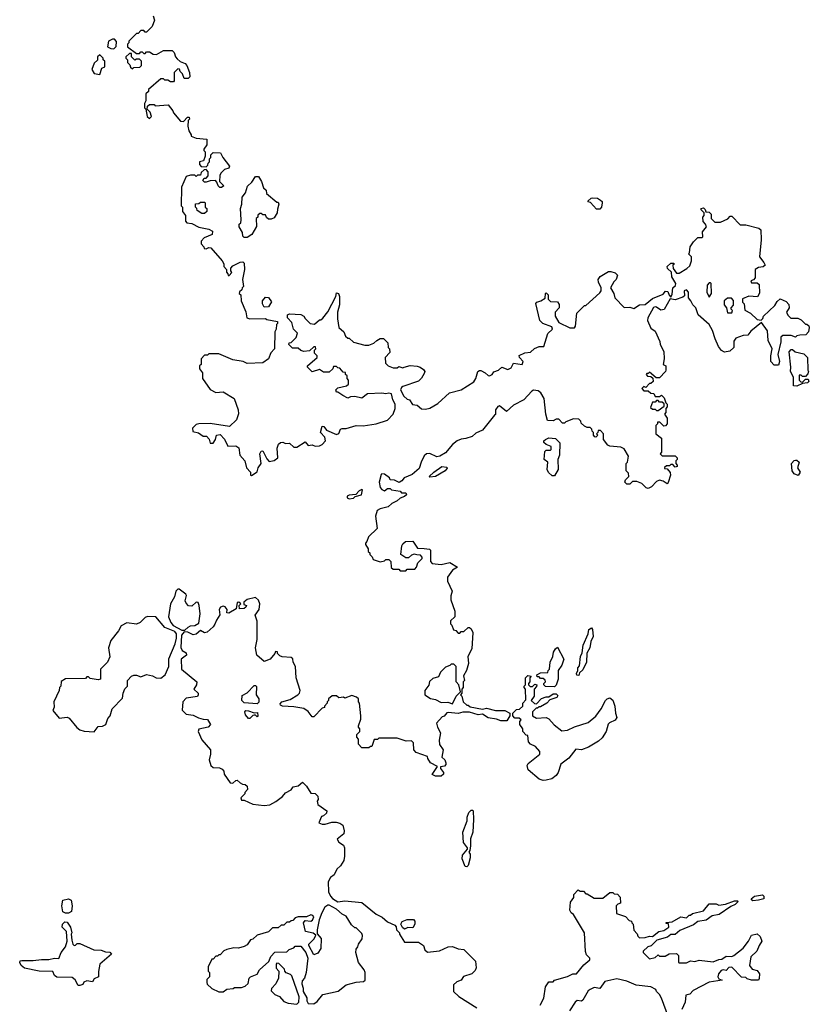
# Model space of a CAD drawing. Extents: x 1861455 to 2058065, y 200073 to 437907.
# Tile 385 of 574: x 2000050 to 2005622, y 328851 to 335797. Entities that reach past the tile are written whole.
import ezdxf

# ---------------------------------------------------------------- set-up
doc = ezdxf.new("R2010")
doc.units = 0

msp = doc.modelspace()

# ---------------------------------------------------------------- linework, layer by layer
at = {"layer": '0CON05XD'}
for points in [[(2000992.5, 335825), (2001002.5, 335795), (2000985, 335750), (2000945, 335710), (2000935, 335710), (2000925, 335720), (2000905, 335720), (2000885, 335700), (2000875, 335700), (2000820, 335645), (2000820, 335635), (2000810, 335625), (2000810, 335605), (2000875, 335560), (2000895, 335560), (2000905, 335570), (2000915, 335570), (2000925, 335560), (2000935, 335560), (2000945, 335570), (2000965, 335570), (2000993, 335553), (2001015, 335552.5), (2001065, 335580), (2001125, 335580), (2001140, 335565), (2001150, 335535), (2001161.7, 335521.7), (2001181.7, 335501.7), (2001218.3, 335488.3), (2001230, 335475), (2001247.5, 335425), (2001250, 335395), (2001238.3, 335381.7), (2001211.7, 335381.7), (2001200, 335415), (2001181.7, 335431.7), (2001178.3, 335448.3), (2001165, 335450), (2001140, 335425), (2001140, 335365), (2001135, 335360), (2001115, 335360), (2001095, 335370), (2001075, 335370), (2001065, 335380), (2001045, 335380), (2000960, 335305), (2000958.3, 335291.7), (2000940, 335275), (2000940, 335225), (2000930, 335205), (2000930, 335175), (2000940, 335165), (2000950, 335115), (2000965, 335100), (2000980, 335115), (2000970, 335145), (2000950, 335165), (2000951.7, 335188.3), (2000965, 335200), (2000998.3, 335198.3)], [(2000715, 335592.5), (2000731.7, 335608.3), (2000733, 335643), (2000718.8, 335658.8), (2000705, 335660), (2000677.5, 335645), (2000670, 335605), (2000693, 335593), (2000715, 335592.5)], [(2000615, 335410), (2000630, 335455), (2000650, 335465), (2000650, 335505), (2000640, 335515), (2000640, 335525), (2000615, 335550), (2000600, 335535), (2000598.3, 335511.7), (2000575, 335490), (2000560, 335445), (2000575, 335417.5), (2000615, 335410)], [(2000845, 335450), (2000855, 335460), (2000898.3, 335461.7), (2000910, 335475), (2000910, 335505), (2000895, 335520), (2000875, 335520), (2000861.7, 335511.7), (2000840, 335535), (2000838.3, 335558.3), (2000825, 335560), (2000800, 335535), (2000800, 335525), (2000810, 335515), (2000810, 335495), (2000828.3, 335478.3), (2000831.7, 335461.7), (2000845, 335450)], [(2000998.3, 335198.3), (2001005, 335190), (2001097, 335197), (2001130, 335155), (2001135, 335140), (2001185, 335082.5), (2001205, 335080), (2001235, 335110), (2001245, 335110), (2001247.5, 335095), (2001240, 335085), (2001237.5, 335045), (2001243, 335013), (2001260, 334985), (2001260, 334975), (2001295, 334962.5), (2001370, 334955), (2001370, 334915), (2001350, 334885), (2001350, 334875), (2001360, 334865), (2001360, 334835), (2001348.3, 334801.7), (2001320, 334795), (2001320, 334775), (2001331.7, 334761.7), (2001365, 334760), (2001378.3, 334771.7), (2001380, 334785), (2001390, 334795), (2001390, 334815), (2001400, 334825), (2001400, 334845), (2001415, 334860), (2001468.3, 334858.3), (2001482.5, 334825), (2001530, 334765), (2001525, 334750), (2001495, 334740), (2001470, 334715), (2001463, 334697), (2001460, 334655), (2001490, 334625), (2001475, 334612.5), (2001463, 334613), (2001450, 334625), (2001441.7, 334651.7), (2001431.7, 334661.7), (2001395, 334660), (2001365, 334650), (2001355, 334650), (2001341.7, 334661.7), (2001351.7, 334678.3), (2001365, 334680), (2001380, 334695), (2001380, 334725), (2001365, 334740), (2001351.7, 334738.3), (2001331.7, 334718.3), (2001325, 334700), (2001305, 334700), (2001295, 334690), (2001285, 334700), (2001255, 334700), (2001225, 334690), (2001192.5, 334615), (2001190, 334485), (2001200, 334475), (2001200, 334445), (2001220, 334415), (2001220, 334375), (2001230, 334365), (2001265, 334360), (2001313.6, 334333.6), (2001385, 334320), (2001410, 334305), (2001408.3, 334281.7), (2001351.7, 334258.3), (2001330, 334235), (2001330, 334215), (2001350, 334195), (2001353, 334183), (2001365, 334180), (2001385, 334190), (2001398.3, 334188.3), (2001480, 334095), (2001490, 334075), (2001490, 334055), (2001510, 334035), (2001510, 334015), (2001520, 334005), (2001521.7, 333991.7), (2001528.3, 333991.7), (2001547, 334013), (2001540, 334025), (2001540, 334045), (2001555, 334060), (2001605, 334087.5), (2001625, 334090), (2001635, 334080), (2001636.7, 334035), (2001622.5, 333965), (2001630, 333915), (2001620, 333905), (2001618.3, 333891.7), (2001601.7, 333878.3), (2001600, 333865), (2001610, 333855), (2001613, 333813), (2001647, 333737), (2001653, 333693), (2001675, 333687.5), (2001785, 333690), (2001793, 333683), (2001868.3, 333668.3), (2001870, 333655), (2001863, 333647), (2001860, 333615), (2001850, 333595), (2001847.5, 333475), (2001823, 333447), (2001806.4, 333403.6), (2001765, 333377.5), (2001655, 333372.5), (2001626.4, 333386.4), (2001555, 333397.5), (2001455, 333440), (2001385, 333440), (2001375, 333430), (2001355, 333430), (2001330, 333405), (2001330, 333365), (2001320, 333355), (2001320, 333335), (2001340, 333305), (2001340, 333265), (2001395, 333187.5), (2001435, 333167.5), (2001485, 333172.5), (2001563.9, 333123.9), (2001592, 333045), (2001593.8, 333016.2), (2001580, 332975), (2001531.7, 332928.3), (2001395, 332947.5), (2001315, 332946.7), (2001295, 332942.5), (2001270, 332915), (2001273, 332893), (2001311.7, 332881.7), (2001345, 332860), (2001368.3, 332858.3), (2001388.3, 332838.3), (2001395, 332810), (2001415, 332810), (2001432.5, 332835), (2001440, 332865), (2001465, 332870), (2001495, 332837.5), (2001518.3, 332788.3), (2001575, 332790), (2001596.4, 332776.4), (2001602.5, 332725), (2001640, 332685), (2001650, 332635), (2001680, 332605), (2001680, 332585), (2001685, 332582.5), (2001725, 332606.7), (2001733.7, 332636.3), (2001754, 332665), (2001743.8, 332735), (2001755, 332752.5), (2001766.4, 332756.4), (2001795, 332700), (2001811.2, 332681.2), (2001845, 332686.7), (2001872.5, 332705), (2001866.7, 332775), (2001876.4, 332803.6), (2001890, 332815), (2001906.4, 332816.4), (2001925, 332807.5), (2001955, 332810), (2001985, 332782.5), (2002005, 332782.5), (2002065, 332820), (2002085, 332793.8), (2002115, 332797.5), (2002135, 332788.8), (2002165, 332791.4), (2002185, 332800), (2002207.5, 332825), (2002202.3, 332852.3), (2002172.5, 332885), (2002185, 332930), (2002196.4, 332926.4), (2002215, 332902.5), (2002285, 332870), (2002302.2, 332877.8), (2002315, 332907.5), (2002325, 332913.3), (2002355, 332913.3), (2002425, 332933.8), (2002475, 332932), (2002565, 332946.2), (2002645, 332972.5), (2002686.7, 333015), (2002700, 333055), (2002700, 333085), (2002682.5, 333115), (2002675, 333157.5), (2002655, 333162.5), (2002635, 333157.5), (2002605, 333162.5), (2002505, 333157.5), (2002465, 333127.5), (2002415, 333140), (2002385, 333136.7), (2002365, 333127.5), (2002330, 333145), (2002295, 333170), (2002285, 333170), (2002280, 333185), (2002295, 333200), (2002357, 333213), (2002370, 333225), (2002370, 333255), (2002360, 333265), (2002360, 333285), (2002350, 333295), (2002348.3, 333308.3), (2002331.7, 333311.7), (2002308.3, 333338.3), (2002295, 333340), (2002285, 333350), (2002265, 333350), (2002260, 333335), (2002235, 333310), (2002195, 333310), (2002165, 333330), (2002113, 333313), (2002080, 333345), (2002080, 333355), (2002150, 333415), (2002150, 333425), (2002130, 333445), (2002130, 333465), (2002140, 333475), (2002138.3, 333488.3), (2002125, 333490), (2002095, 333460), (2002055, 333457.5), (2002033, 333463), (2002015, 333480), (2001975, 333480), (2001950, 333505), (2001951.7, 333518.3), (2001965, 333520), (2002000, 333555), (2002010, 333585), (2001983, 333613), (2001971.7, 333661.7), (2001940, 333695), (2001940, 333715), (2001955, 333722.5), (2002035, 333717.5), (2002056.4, 333706.4), (2002065, 333690), (2002100, 333655), (2002131.7, 333648.3), (2002165, 333680), (2002175, 333680), (2002188.3, 333691.7), (2002223.6, 333736.4), (2002280, 333845), (2002285, 333870), (2002300, 333865), (2002307.5, 333845), (2002307.5, 333785), (2002292.5, 333735), (2002293, 333687), (2002303.3, 333625), (2002337.5, 333595), (2002350, 333565), (2002365, 333550), (2002375, 333550), (2002405, 333522.5), (2002485, 333500), (2002515, 333500), (2002550, 333515), (2002570, 333535), (2002593, 333547), (2002617, 333547), (2002647, 333517), (2002650, 333485), (2002660, 333475), (2002661.7, 333448.3), (2002630, 333415), (2002632.5, 333375), (2002650, 333355), (2002685, 333340), (2002715, 333340), (2002725, 333350), (2002755, 333340), (2002763, 333347), (2002805, 333356.7), (2002855, 333352.5), (2002877, 333347), (2002899.3, 333329.3), (2002910, 333315), (2002905, 333300), (2002885, 333267.5), (2002863.6, 333246.4), (2002755, 333208.8), (2002745, 333202.5), (2002737.5, 333185), (2002761.2, 333141.2), (2002785, 333120), (2002800, 333115), (2002821.7, 333081.7), (2002855, 333077.5), (2002885, 333052.5), (2002915, 333050), (2002945, 333057.5), (2003000.5, 333089.5), (2003082.5, 333165), (2003165, 333186.7), (2003255, 333243.3), (2003270, 333265), (2003282.5, 333315), (2003295, 333322.5), (2003305, 333322.5), (2003335, 333306.7), (2003355, 333286), (2003365, 333285.7), (2003383.8, 333295), (2003396.4, 333313.6), (2003430, 333325), (2003453.6, 333346.4), (2003495, 333329.2), (2003518.9, 333341.1), (2003535, 333373.3), (2003595.5, 333364.5), (2003604, 333385), (2003577.5, 333415), (2003575, 333427.5), (2003615, 333447.5), (2003655, 333452.5), (2003682.2, 333477.8), (2003715, 333492), (2003749.3, 333490.7), (2003776.4, 333583.6), (2003810, 333615), (2003805, 333630), (2003743, 333653), (2003720, 333675), (2003692.5, 333795), (2003700, 333805), (2003726.7, 333813.3), (2003758.3, 333831.7), (2003760, 333865), (2003765, 333870), (2003780, 333855), (2003780, 333825), (2003795, 333810), (2003846.4, 333806.4), (2003857, 333787), (2003857.5, 333765), (2003830, 333735), (2003830, 333705), (2003855, 333660), (2003933, 333623), (2003965, 333622.5), (2003972.5, 333635), (2003983, 333727), (2004035, 333780), (2004045, 333780), (2004145, 333870), (2004152.5, 333885), (2004152.5, 333905), (2004133.8, 333945), (2004132.5, 333965), (2004147.5, 333985), (2004205, 334020), (2004221.7, 334021.7), (2004251.7, 334011.7), (2004270, 333995), (2004260, 333965), (2004243, 333947), (2004220, 333905), (2004242.5, 333865), (2004250, 333835), (2004316.1, 333766.1), (2004355, 333768.8), (2004385, 333760), (2004423.6, 333786.4), (2004465, 333787.5), (2004515, 333830), (2004590, 333860), (2004608.3, 333881.7), (2004625, 333880), (2004633, 333853), (2004645, 333840), (2004655, 333860), (2004660, 333905), (2004678.3, 333921.7), (2004680, 333935), (2004653, 333983), (2004650, 334015), (2004621.7, 334041.7), (2004620, 334055), (2004645, 334080), (2004665, 334080), (2004670, 334075), (2004660, 334065), (2004661.7, 334041.7), (2004685, 334010), (2004705, 334010), (2004758.3, 334041.7), (2004778.3, 334061.7), (2004790, 334095), (2004790, 334125), (2004770, 334145), (2004777, 334153), (2004782.5, 334195), (2004805, 334230), (2004835, 334260), (2004865, 334260), (2004870, 334265), (2004868.3, 334301.7), (2004897.5, 334335), (2004890, 334355), (2004873, 334373), (2004870, 334405)], [(2001655, 334260), (2001635, 334260), (2001625, 334270), (2001622.5, 334295), (2001600, 334335), (2001600, 334355), (2001610, 334365), (2001612.5, 334385), (2001607.5, 334465), (2001617.5, 334495), (2001620, 334545), (2001642.5, 334575), (2001657, 334623), (2001689.3, 334650.7), (2001715, 334690), (2001735, 334690), (2001757.5, 334655), (2001771.7, 334611.7), (2001790, 334595), (2001791.7, 334571.7), (2001865, 334510), (2001875, 334510), (2001880, 334495), (2001868.3, 334461.7), (2001867.5, 334435), (2001845, 334400), (2001825, 334390), (2001805, 334390), (2001791.7, 334401.7), (2001785, 334420), (2001765, 334420), (2001755, 334430), (2001745, 334430), (2001731.7, 334418.3), (2001730, 334405), (2001720, 334395), (2001721.7, 334338.3), (2001689.3, 334280.7), (2001655, 334260)], [(2001355, 334430), (2001335, 334430), (2001301.7, 334451.7), (2001300, 334465), (2001290, 334475), (2001291.7, 334498.3), (2001315, 334500), (2001325, 334510), (2001355, 334510), (2001360, 334505), (2001360, 334475), (2001370, 334465), (2001370, 334445), (2001355, 334430)], [(2004145, 334460), (2004121.7, 334461.7), (2004078.3, 334508.3), (2004061.7, 334511.7), (2004061.7, 334518.3), (2004083, 334537), (2004095, 334540), (2004127, 334537), (2004150, 334525), (2004160, 334515), (2004160, 334505), (2004156.4, 334473.6), (2004145, 334460)], [(2004870, 334405), (2004880, 334415), (2004880, 334435), (2004860, 334455), (2004860, 334465), (2004875, 334470), (2004888.3, 334458.3), (2004891.7, 334441.7), (2004915, 334440), (2004930, 334425), (2004930, 334395), (2004955, 334370), (2004995, 334370), (2005047, 334393), (2005065, 334410), (2005075, 334410), (2005135, 334350), (2005175, 334350), (2005267, 334327), (2005280, 334315), (2005283.3, 334245), (2005270, 334125), (2005302.5, 334085), (2005310, 334065), (2005297, 334053), (2005265, 334050), (2005240, 334035), (2005240, 333975), (2005228.3, 333961.7), (2005210, 333955), (2005215, 333940), (2005255, 333940), (2005268.3, 333928.3), (2005271.7, 333868.3), (2005257, 333843), (2005195, 333847.5), (2005151.7, 333828.3), (2005150, 333805), (2005161.7, 333791.7), (2005167.5, 333747.5), (2005207.5, 333727.5), (2005255, 333682.5), (2005281.7, 333678.3), (2005295, 333690), (2005300, 333705), (2005378.3, 333781.7), (2005395, 333810), (2005417, 333827), (2005458.3, 333808.3), (2005478.3, 333788.3), (2005480, 333765), (2005462.5, 333735), (2005471.7, 333711.7), (2005491.7, 333691.7), (2005541.7, 333691.7), (2005565, 333680), (2005595, 333650), (2005605, 333650), (2005618.3, 333638.3), (2005622.5, 333625), (2005617.5, 333595), (2005597, 333573), (2005555, 333572.5), (2005535, 333567.5), (2005525, 333557.5), (2005495, 333570), (2005435, 333570), (2005421.7, 333558.3), (2005422.5, 333525), (2005400, 333435), (2005412.5, 333385), (2005405, 333360), (2005375, 333360), (2005350, 333385), (2005350, 333425), (2005360, 333475), (2005333.3, 333535), (2005327.5, 333602.5), (2005285, 333660), (2005210.7, 333599.3), (2005188.3, 333571.7), (2005155, 333570), (2005105, 333550), (2005090.7, 333529.3), (2005090, 333485), (2005061.7, 333458.3), (2005025, 333452.5), (2005003.6, 333463.6), (2004981.7, 333491.7), (2004957.5, 333545), (2004940, 333605), (2004916.1, 333646.1), (2004837.5, 333715), (2004822.5, 333765), (2004800, 333785), (2004787.5, 333815), (2004770, 333835), (2004770, 333875), (2004755, 333892.5), (2004740, 333885), (2004741.7, 333848.3), (2004730.7, 333839.3), (2004675, 333821.2), (2004641.7, 333828.3), (2004598.3, 333751.7), (2004575, 333747.5), (2004545, 333770), (2004535, 333772.5), (2004523.6, 333766.4), (2004483.3, 333695), (2004480, 333675), (2004505, 333620), (2004535, 333600), (2004567, 333527), (2004570, 333505), (2004596.4, 333456.4), (2004597.5, 333405), (2004590, 333365), (2004610, 333355), (2004610, 333325), (2004607.5, 333315), (2004565, 333270), (2004541.7, 333271.7), (2004495, 333310), (2004485, 333300), (2004475, 333300), (2004470, 333295), (2004481.7, 333281.7), (2004505, 333280), (2004518.3, 333268.3), (2004520, 333245), (2004505, 333230), (2004495, 333230), (2004468.3, 333201.7), (2004455, 333210), (2004440, 333195), (2004455, 333180), (2004485, 333180), (2004503, 333163), (2004525, 333160), (2004535, 333140), (2004565, 333140), (2004578.3, 333148.3), (2004598.3, 333128.3), (2004610, 333095), (2004620, 333085), (2004620, 333065), (2004610, 333055), (2004610, 333025), (2004600, 333015), (2004620, 332985), (2004620, 332945), (2004608.3, 332931.7), (2004595, 332930), (2004568.3, 332958.3), (2004551.7, 332958.3), (2004550, 332945), (2004540, 332935), (2004540, 332875), (2004580, 332845), (2004580, 332745), (2004570, 332735), (2004585, 332720), (2004675, 332720), (2004690, 332705), (2004690, 332695), (2004680, 332685), (2004680, 332665), (2004690, 332655), (2004690, 332645), (2004675, 332640), (2004658.3, 332658.3), (2004645, 332660), (2004635, 332650), (2004615, 332650), (2004601.7, 332638.3), (2004601.7, 332631.7), (2004618.3, 332628.3), (2004641.7, 332601.7), (2004642.5, 332585), (2004627, 332533), (2004618.3, 332521.7), (2004591.7, 332541.7), (2004565, 332547.5), (2004545, 332540), (2004508.3, 332501.7), (2004485, 332490), (2004470, 332495), (2004440, 332525), (2004405, 332540), (2004375, 332540), (2004355, 332520), (2004335, 332520), (2004320, 332535), (2004325, 332550), (2004350, 332575), (2004347, 332597), (2004330, 332615), (2004330, 332665), (2004340, 332675), (2004347, 332717), (2004315, 332770), (2004291.7, 332781.7), (2004215, 332787.5), (2004200, 332795), (2004170, 332835), (2004170, 332875), (2004148.3, 332898.3), (2004131.7, 332898.3), (2004130, 332885), (2004120, 332875), (2004130, 332865), (2004117, 332853), (2004110, 332855), (2004100, 332865), (2004100, 332885), (2004090, 332895), (2004088.3, 332908.3), (2004075, 332920), (2004055, 332920), (2004035, 332930), (2004011.7, 332951.7), (2004010, 332965), (2003995, 332980), (2003958.3, 332981.7), (2003905, 332960), (2003895, 332950), (2003881.7, 332951.7), (2003855, 332980), (2003835, 332980), (2003815, 332967.5), (2003775, 332970), (2003762.5, 333015), (2003752.5, 333125), (2003727.5, 333165), (2003709.5, 333179.5), (2003677, 333183), (2003663.9, 333176.1), (2003607.5, 333115), (2003535, 333078), (2003485, 333032.5), (2003435, 333072.5), (2003425, 333067.5), (2003407.5, 333045), (2003407.5, 333012.5), (2003401.7, 333008.3), (2003315, 332902.5), (2003269.3, 332880.7), (2003243.6, 332856.4), (2003198.3, 332841.7), (2003165, 332838.8), (2003137.5, 332825), (2003105, 332800), (2003055, 332742.5), (2003015, 332717.5), (2002995, 332712.5), (2002945, 332736.7), (2002920, 332735), (2002905, 332720), (2002882.5, 332675), (2002869.3, 332630.7), (2002820.7, 332589.3), (2002763.9, 332566.1), (2002746.4, 332543.6), (2002727, 332533), (2002695, 332547.5), (2002665, 332550), (2002660, 332565), (2002625, 332590), (2002605, 332593.3), (2002600.8, 332589.2), (2002586.9, 332535), (2002595, 332497.5), (2002605, 332483.3), (2002625, 332472.5), (2002645, 332490), (2002665, 332490), (2002675, 332480), (2002735, 332470), (2002745, 332460), (2002775, 332460), (2002780, 332445), (2002766.7, 332433.3), (2002735, 332422.5), (2002715, 332402.5), (2002676.4, 332383.6), (2002650.7, 332359.3), (2002593.6, 332346.4), (2002572.5, 332335), (2002560, 332295), (2002571.7, 332208.3), (2002511.7, 332148.3), (2002500, 332115), (2002490, 332105), (2002490, 332095), (2002510, 332065), (2002510, 332045), (2002520, 332035), (2002520, 332025), (2002538.3, 332008.3), (2002545, 331990), (2002595, 331972.5), (2002625, 331980), (2002635, 331990), (2002655, 331990), (2002670, 331975), (2002671.7, 331931.7), (2002685, 331920), (2002725, 331920), (2002735, 331910), (2002775, 331910), (2002785, 331920), (2002838.3, 331921.7), (2002850, 331935), (2002860, 331965), (2002890, 331995), (2002890, 332005), (2002878.3, 332018.3), (2002851.7, 332021.7), (2002833, 332027), (2002815, 332020), (2002795, 332000), (2002775, 332000), (2002740, 332025), (2002747.5, 332085), (2002755, 332100), (2002773, 332117), (2002825, 332117.5), (2002858.3, 332068.3), (2002905, 332067.5), (2002941.7, 332061.7), (2002950, 332055), (2002950, 331975), (2002961.7, 331961.7), (2003025, 331952.5), (2003085, 331967.5), (2003140, 331935), (2003105, 331912.5), (2003070, 331865), (2003070, 331835), (2003102.5, 331765), (2003093, 331733), (2003093.8, 331705), (2003120, 331625), (2003120, 331585), (2003090, 331555), (2003090, 331535), (2003100, 331525), (2003111.7, 331491.7), (2003128.3, 331488.3), (2003145, 331470), (2003155, 331470), (2003165, 331480), (2003185, 331480), (2003215, 331510), (2003225, 331510), (2003235, 331500), (2003247.5, 331475), (2003241.7, 331358.3), (2003213.3, 331305), (2003217.5, 331255), (2003202.5, 331205), (2003183, 331167), (2003190, 331135), (2003180, 331125), (2003180, 331085), (2003170, 331075), (2003170, 331045), (2003160, 331035), (2003170, 331025), (2003180, 330985), (2003205, 330960), (2003215, 330960), (2003228.3, 330948.3), (2003315, 330932.5), (2003345, 330940), (2003407, 330923), (2003473, 330923), (2003510, 330905), (2003510, 330885), (2003488.3, 330851.7), (2003445, 330850), (2003415, 330862.5), (2003355, 330872.5), (2003317, 330897), (2003285, 330892.5), (2003225, 330912.5), (2003178.3, 330911.7), (2003145, 330902.5), (2003075, 330910), (2003063.6, 330906.4), (2003045, 330882.5), (2003031.7, 330878.3), (2002992.5, 330835), (2002997.5, 330805), (2003020, 330765), (2003010, 330715), (2003013.6, 330683.6), (2003037.5, 330645), (2003030, 330595), (2003050, 330575), (2003057.5, 330555), (2003057.5, 330542.5), (2003048.3, 330531.7), (2003020, 330525), (2003020, 330515), (2003040, 330485), (2003040, 330475), (2003025, 330460), (2002985, 330460), (2002961.7, 330471.7), (2002998.3, 330528.3), (2002950, 330555), (2002930, 330585), (2002928.3, 330598.3), (2002847, 330627), (2002832.5, 330645), (2002830, 330695), (2002815, 330710), (2002778.3, 330708.3), (2002715, 330727.5), (2002585, 330727.5), (2002575, 330720), (2002551.7, 330718.3), (2002535, 330670), (2002525, 330670), (2002515, 330660), (2002465, 330660), (2002440, 330685), (2002441.7, 330721.7), (2002430, 330735), (2002430, 330755), (2002450, 330775), (2002450, 330795), (2002440, 330805), (2002440, 330815), (2002457, 330863), (2002457.5, 330885), (2002447.5, 330975), (2002440, 330985), (2002440, 331005), (2002427, 331017), (2002395, 331030), (2002345, 331010), (2002335, 331017.5), (2002303, 331013), (2002285, 331027.5), (2002255, 331027.5), (2002230, 331005), (2002230, 330995), (2002220, 330985), (2002220, 330975), (2002200, 330955), (2002200, 330945), (2002185, 330940), (2002125, 330880), (2002115, 330880), (2002085, 330917.5), (2002055, 330937.5), (2001985, 330950), (2001905, 330953.3), (2001890.7, 330960.7), (2001888.3, 330971.7), (2001900, 330985), (2001958.6, 331001.4), (2002012.5, 331035), (2002023.6, 331046.4), (2002028.8, 331065), (2002000, 331155), (2001997.5, 331235), (2001980, 331265), (2001977, 331287), (2001965, 331297.5), (2001903, 331303), (2001885, 331310), (2001870, 331325)], [(2004915, 333840), (2004932.5, 333865), (2004930, 333935), (2004925, 333940), (2004915, 333940), (2004902.5, 333925), (2004900, 333875), (2004915, 333840)], [(2001775, 333770), (2001763.6, 333793.6), (2001762.5, 333815), (2001785, 333840), (2001806.4, 333836.4), (2001827, 333807), (2001805, 333772.5), (2001775, 333770)], [(2005075, 333730), (2005080, 333745), (2005070, 333755), (2005070, 333765), (2005087, 333783), (2005087, 333817), (2005072.5, 333832.5), (2005045, 333833.3), (2005022.5, 333815), (2005022.5, 333785), (2005037.5, 333765), (2005045, 333730), (2005075, 333730)], [(2005535, 333212.5), (2005510, 333215), (2005510, 333275), (2005490, 333315), (2005492.5, 333345), (2005480, 333455), (2005495, 333470), (2005505, 333470), (2005523, 333453), (2005585, 333440), (2005610, 333415), (2005612.5, 333325), (2005617.5, 333315), (2005611.7, 333298.3), (2005595, 333280), (2005575, 333280), (2005565, 333290), (2005551.7, 333288.3), (2005550, 333255), (2005561.7, 333241.7), (2005575, 333240), (2005595, 333260), (2005615, 333260), (2005620, 333245), (2005610, 333235), (2005575, 333230), (2005535, 333212.5)], [(2004555, 333040), (2004598.3, 333071.7), (2004598.3, 333088.3), (2004585, 333100), (2004565, 333100), (2004555, 333110), (2004545, 333110), (2004535, 333100), (2004515, 333100), (2004501.7, 333061.7), (2004515, 333050), (2004535, 333050), (2004545, 333040), (2004555, 333040)], [(2003808.3, 332578.3), (2003781.7, 332601.7), (2003773.3, 332625), (2003777.5, 332675), (2003752.5, 332695), (2003755, 332750), (2003765, 332760), (2003795, 332760), (2003800, 332765), (2003800, 332785), (2003765, 332800), (2003750, 332815), (2003750, 332825), (2003760, 332835), (2003785, 332847.5), (2003831.7, 332841.7), (2003861.7, 332811.7), (2003860, 332725), (2003847.5, 332695), (2003850, 332625), (2003825, 332580), (2003808.3, 332578.3)], [(2005545, 332582.5), (2005515, 332592.5), (2005502.5, 332615), (2005497.5, 332665), (2005515, 332687.5), (2005525, 332690), (2005535, 332690), (2005550, 332675), (2005540, 332635), (2005557.5, 332605), (2005545, 332582.5)], [(2002945, 332570), (2002940, 332575), (2002972.5, 332605), (2003030, 332645), (2003065, 332640), (2003066.7, 332633.3), (2003052.5, 332615), (2002985, 332573.3), (2002945, 332570)], [(2002375, 332417.5), (2002405, 332422.5), (2002417.5, 332432.5), (2002462.5, 332445), (2002469.3, 332479.3), (2002465, 332482.5), (2002445, 332472.5), (2002421.7, 332448.3), (2002375, 332442.5), (2002360, 332435), (2002360, 332425), (2002375, 332417.5)], [(2001215, 331490), (2001238.3, 331511.7), (2001255, 331520), (2001287, 331523), (2001315, 331540), (2001322.5, 331605), (2001317.5, 331665), (2001310, 331685), (2001295, 331687.5), (2001265, 331660), (2001241.7, 331661.7), (2001225, 331680), (2001218.3, 331698.3), (2001226.7, 331735), (2001222.5, 331745), (2001175, 331780), (2001165, 331780), (2001152.5, 331765), (2001142.5, 331725), (2001113.8, 331675), (2001100, 331585), (2001116.7, 331545), (2001133.6, 331523.6), (2001195, 331490), (2001215, 331490)], [(2001870, 331325), (2001868.3, 331338.3), (2001855, 331340), (2001850, 331325), (2001817.5, 331285), (2001775, 331270), (2001723.3, 331315), (2001713.3, 331365), (2001726.2, 331425), (2001726.1, 331553.9), (2001712.5, 331595), (2001740, 331635), (2001745.6, 331675), (2001735, 331702.5), (2001715, 331720), (2001655, 331707.5), (2001631.7, 331688.3), (2001631.7, 331671.7), (2001650, 331665), (2001647, 331653), (2001635, 331642.5), (2001601.7, 331641.7), (2001600, 331665), (2001610, 331675), (2001597, 331687), (2001583.9, 331686.1), (2001578.3, 331641.7), (2001525, 331610), (2001513, 331613), (2001513.8, 331635), (2001500, 331655), (2001485, 331658.8), (2001467.5, 331652.5), (2001458, 331635), (2001461.7, 331598.3), (2001438.3, 331561.7), (2001428.3, 331531.7), (2001416.4, 331513.6), (2001373.6, 331476.4), (2001355, 331472.5), (2001325, 331487.5), (2001295, 331462.5), (2001275, 331457.5), (2001237, 331477), (2001211.7, 331478.3), (2001192.5, 331455), (2001187, 331367), (2001197, 331347), (2001225, 331330), (2001227.5, 331315), (2001190, 331285), (2001192.5, 331215), (2001300, 331125), (2001297.5, 331105), (2001280, 331075), (2001310, 331045), (2001310, 331035), (2001305, 331023.3), (2001225, 331010), (2001202.5, 330985), (2001197.5, 330925), (2001225, 330897.5), (2001275, 330890), (2001311.4, 330871.4), (2001345, 330861.2), (2001375, 330860), (2001396.7, 330825), (2001380, 330805), (2001315, 330792.5), (2001310, 330775), (2001336, 330716), (2001396.7, 330645), (2001396.7, 330615), (2001386.7, 330575), (2001400, 330535), (2001415, 330522.5), (2001459.3, 330519.3), (2001479.3, 330509.3), (2001490, 330495), (2001493.9, 330473.9), (2001535, 330412.5), (2001555, 330410), (2001575, 330430), (2001585, 330432.5), (2001605, 330412.5), (2001623, 330403), (2001641.7, 330401.7), (2001655, 330390), (2001657.5, 330365), (2001640, 330345), (2001640, 330335), (2001611.7, 330308.3), (2001615, 330290), (2001635, 330290), (2001695, 330262.5), (2001775, 330252.5), (2001815, 330257.5), (2001858.3, 330281.7), (2001905, 330317.5), (2001927, 330343), (2001966.4, 330363.6), (2001980, 330385), (2002015, 330392.5), (2002047, 330417), (2002075, 330390), (2002105, 330340), (2002135, 330337.5), (2002155, 330320), (2002157.5, 330295), (2002150, 330285), (2002155, 330260), (2002217.5, 330215), (2002215, 330200), (2002195, 330180), (2002180, 330175), (2002161.7, 330131.7), (2002185, 330122.5), (2002205, 330122.5), (2002253.6, 330136.4), (2002283.6, 330136.4), (2002309.5, 330129.5), (2002330, 330115), (2002340, 330075), (2002337, 330053), (2002290, 330015), (2002302.5, 329995), (2002335, 329972.5), (2002343.3, 329955), (2002343.3, 329895), (2002336.4, 329866.4), (2002315, 329827.5), (2002287.5, 329805), (2002270, 329765), (2002242.5, 329745), (2002227.5, 329715), (2002230, 329645), (2002243, 329613), (2002257, 329597), (2002295, 329572.5), (2002345, 329580), (2002465, 329570), (2002566.4, 329486.4), (2002607.5, 329465), (2002645, 329432.5), (2002698.3, 329408.3), (2002707, 329397), (2002710, 329375), (2002730, 329355), (2002730, 329345), (2002765, 329290), (2002865, 329290), (2002900, 329265), (2002910, 329235), (2002928.3, 329218.3), (2003011.7, 329228.3), (2003075, 329256.7), (2003105, 329257.5), (2003145, 329242.5), (2003185, 329237.5), (2003267.5, 329155), (2003271.7, 329108.3), (2003265, 329090), (2003240, 329065), (2003183, 329047), (2003165, 329020), (2003135, 329010), (2003111.7, 328988.3), (2003111.7, 328941.7), (2003150, 328905), (2003275, 328826.2)], [(2000575, 330772.5), (2000605, 330810), (2000635, 330812.5), (2000657.5, 330825), (2000673, 330867), (2000687.5, 330885), (2000702.5, 330935), (2000775, 331010), (2000780, 331045), (2000793, 331077), (2000810, 331095), (2000810, 331135), (2000840, 331165), (2000855, 331172.5), (2000875, 331172.5), (2000905, 331160), (2000945, 331177.5), (2000987, 331167), (2001013, 331153), (2001045, 331152.5), (2001077.5, 331175), (2001102.5, 331235), (2001103, 331287), (2001147.5, 331395), (2001157.5, 331435), (2001157.5, 331465), (2001145, 331480), (2001075, 331510), (2001010, 331585), (2000953, 331587), (2000935, 331580), (2000900, 331545), (2000875, 331532.5), (2000805, 331542.5), (2000765, 331520), (2000747.5, 331485), (2000693, 331417), (2000677.5, 331365), (2000687, 331303), (2000670, 331265), (2000620, 331215), (2000620, 331145), (2000605, 331140), (2000548.3, 331148.3), (2000535, 331160), (2000525, 331160), (2000515, 331150), (2000373.6, 331146.4), (2000341.7, 331128.3), (2000340, 331095), (2000330, 331085), (2000327.5, 331065), (2000290, 330985), (2000293, 330947), (2000283.6, 330923.6), (2000328.3, 330868.3), (2000385, 330877.5), (2000399.3, 330869.3), (2000453.6, 330803.6), (2000475, 330787.5), (2000505, 330777.5), (2000575, 330772.5)], [(2003995, 331170), (2003981.7, 331171.7), (2003980, 331185), (2003990, 331205), (2003990, 331225), (2004001.7, 331238.3), (2004007.5, 331305), (2004019.3, 331330.7), (2004027.5, 331385), (2004062.5, 331465), (2004067.5, 331495), (2004085, 331507.5), (2004092.5, 331495), (2004096.7, 331445), (2004080.7, 331409.3), (2004073.3, 331365), (2004053, 331327), (2004050, 331265), (2004025, 331210), (2004001.7, 331188.3), (2003995, 331170)], [(2003825, 331090), (2003761.7, 331091.7), (2003750, 331105), (2003750, 331115), (2003760, 331125), (2003758.3, 331138.3), (2003745, 331150), (2003725, 331150), (2003715, 331160), (2003701.7, 331161.7), (2003700, 331175), (2003725, 331190), (2003778.3, 331191.7), (2003780, 331205), (2003790, 331215), (2003792.5, 331265), (2003812.5, 331305), (2003817.5, 331335), (2003830.7, 331359.3), (2003845, 331370), (2003890, 331285), (2003877, 331243), (2003850, 331205), (2003850, 331145), (2003837, 331103), (2003825, 331090)], [(2003105, 330970), (2003130, 331025), (2003160, 331055), (2003150, 331105), (2003130, 331125), (2003130, 331235), (2003115, 331250), (2003095, 331250), (2003085, 331240), (2003055, 331230), (2003020, 331195), (2003005, 331160), (2002965, 331150), (2002943, 331127), (2002937, 331103), (2002910, 331065), (2002910, 331035), (2002948.3, 331008.3), (2002985, 331000), (2003025, 330980), (2003071.7, 330981.7), (2003105, 330970)], [(2003745, 330428.6), (2003715, 330440), (2003638.8, 330505), (2003632, 330535), (2003639.5, 330550.5), (2003720, 330615), (2003720, 330635), (2003689.3, 330669.3), (2003655.9, 330685.9), (2003641.7, 330701.7), (2003637, 330747), (2003625, 330750), (2003600, 330775), (2003600, 330795), (2003580, 330825), (2003580, 330845), (2003588.3, 330858.3), (2003575, 330870), (2003545, 330870), (2003530, 330885), (2003530, 330905), (2003555, 330930), (2003577, 330933), (2003600, 330955), (2003600, 330975), (2003621.7, 330998.3), (2003620, 331075), (2003610, 331085), (2003610, 331095), (2003620, 331105), (2003620, 331155), (2003635, 331170), (2003660, 331165), (2003650, 331155), (2003650, 331125), (2003640, 331115), (2003640, 331105), (2003651.7, 331091.7), (2003668.3, 331091.7), (2003685, 331110), (2003700, 331105), (2003698.3, 331091.7), (2003680, 331075), (2003680, 331025), (2003660, 330995), (2003683, 330973), (2003698.3, 330971.7), (2003731.7, 331008.3), (2003765, 331020), (2003785, 331020), (2003815, 331040), (2003835, 331040), (2003848.3, 331028.3), (2003840, 331015), (2003791.7, 330998.3), (2003770, 330975), (2003725, 330950), (2003715, 330950), (2003705, 330940), (2003695, 330940), (2003670, 330915), (2003670, 330885), (2003698.3, 330868.3), (2003765, 330873.8), (2003785, 330863.8), (2003821.7, 330821.7), (2003875, 330780), (2003915, 330784), (2003965, 330807.5), (2004061.4, 330838.6), (2004115.5, 330884.5), (2004154.2, 330935), (2004183.3, 330995), (2004195, 331006.7), (2004215, 331012.5), (2004236, 330996), (2004250, 330955), (2004253.9, 330903.9), (2004263.3, 330875), (2004252.5, 330855), (2004212.5, 330837.5), (2004202.7, 330827.3), (2004189.2, 330775), (2004160.3, 330729.7), (2004135, 330706.2), (2004065, 330664.2), (2004015, 330646.2), (2003975, 330650), (2003925, 330587.5), (2003870, 330545), (2003850, 330485), (2003836, 330465), (2003805, 330442.5), (2003765, 330432.9), (2003745, 330428.6)], [(2001725, 330970), (2001635, 330977.5), (2001617.5, 330995), (2001620.7, 331029.3), (2001655, 331047.5), (2001705, 331100), (2001715, 331100), (2001721.7, 331091.7), (2001720, 331035), (2001737.5, 331005), (2001737, 330983), (2001725, 330970)], [(2001675, 330867.5), (2001665, 330867.5), (2001644.1, 330894.1), (2001640, 330915), (2001645, 330922.5), (2001665, 330922), (2001705, 330907.5), (2001728.3, 330908.3), (2001730, 330885), (2001725, 330880), (2001715, 330890), (2001705, 330890), (2001695, 330887.5), (2001675, 330867.5)], [(2003205, 329820), (2003193, 329823), (2003172.5, 329877.5), (2003175, 329902.5), (2003210, 329945), (2003210, 329955), (2003183, 329993), (2003178, 330065), (2003207.5, 330145), (2003208.3, 330171.7), (2003220, 330205), (2003235, 330220), (2003245, 330220), (2003250, 330215), (2003252.5, 330155), (2003247.5, 330065), (2003231.7, 330018.3), (2003231.7, 329968.3), (2003227.5, 329935), (2003220, 329925), (2003229.3, 329909.3), (2003230, 329885), (2003215, 329830), (2003205, 329820)], [(2003722, 328845), (2003750, 328895), (2003760, 328975), (2003785, 329010), (2003815, 329010), (2003825, 329020), (2003915, 329046.7), (2003953.6, 329066.4), (2003980, 329065), (2004030.3, 329129.7), (2004072.5, 329165), (2004072.5, 329175), (2004049.3, 329199.3), (2004042.3, 329222.3), (2004036.7, 329355), (2003957.5, 329485), (2003942.5, 329495), (2003932.5, 329515), (2003938.3, 329571.7), (2003960, 329605), (2003960, 329625), (2003991.7, 329658.3), (2004005, 329650), (2004028.3, 329648.3), (2004045, 329630), (2004055, 329630), (2004105, 329600), (2004165, 329600), (2004215, 329640), (2004235, 329640), (2004245, 329630), (2004268.3, 329628.3), (2004287, 329607), (2004290, 329565), (2004271.7, 329558.3), (2004260, 329545), (2004261.7, 329491.7), (2004325, 329470), (2004351.7, 329441.7), (2004368.3, 329438.3), (2004370, 329425), (2004380, 329415), (2004383, 329373), (2004408.3, 329348.3), (2004411.7, 329331.7), (2004425, 329320), (2004465, 329322.5), (2004495, 329332.5), (2004515, 329330), (2004560, 329365), (2004595, 329372.5), (2004630, 329395), (2004628.3, 329418.3), (2004611.7, 329421.7), (2004611.7, 329428.3), (2004655, 329432.5), (2004715, 329467.5), (2004755, 329460), (2004775, 329480), (2004785, 329480), (2004798.3, 329491.7), (2004875, 329510), (2004915, 329560), (2004965, 329560), (2004985, 329550), (2005031.7, 329558.3), (2005095, 329580), (2005115, 329580), (2005120, 329575), (2005100, 329555), (2005069.3, 329540.7), (2004985.9, 329484.1), (2004936.1, 329473.9), (2004895, 329443.8), (2004835.7, 329434.3), (2004805, 329411.2), (2004709.1, 329370.9), (2004675, 329343.8), (2004645, 329343.3), (2004622.5, 329325), (2004547.5, 329302.5), (2004506.1, 329263.9), (2004482.5, 329255), (2004450, 329225), (2004450, 329215), (2004495, 329172.5), (2004535, 329180), (2004555, 329200), (2004565, 329190), (2004605, 329190), (2004633, 329207), (2004685, 329210), (2004700, 329195), (2004700, 329145), (2004705, 329142.5), (2004755, 329142.5), (2004785, 329157.5), (2004815, 329152.5), (2004845, 329162.5), (2004945, 329150), (2004983, 329167), (2005005, 329170), (2005035, 329190), (2005075, 329187.5), (2005090, 329195), (2005155, 329247.5), (2005193.6, 329296.4), (2005215, 329337.5), (2005255, 329347.5), (2005275, 329330), (2005287.5, 329295), (2005267.5, 329265), (2005252.5, 329225), (2005210, 329185), (2005201.2, 329125), (2005219.2, 329099.2), (2005255, 329090), (2005270, 329065), (2005268.3, 329031.7), (2005265, 329020), (2005215, 329020), (2005185, 329030), (2005175, 329040), (2005145, 329042.5), (2005075, 329113.3), (2005055, 329110), (2005035, 329088.8), (2005015, 329094.3), (2005000, 329090), (2004981.2, 329065), (2004976.7, 329045), (2004985, 329030), (2005008.3, 329021.7), (2004915, 329007.5), (2004803, 328947), (2004778.3, 328921.7), (2004750, 328915), (2004747.5, 328865), (2004722.5, 328815)], [(2000395, 329493.8), (2000373.9, 329493.9), (2000354, 329504), (2000348.6, 329545), (2000354.5, 329585.5), (2000395, 329595.6), (2000414.2, 329585), (2000420.8, 329545), (2000415.7, 329504.3), (2000395, 329493.8)], [(2005225, 329580.8), (2005213.3, 329595), (2005235, 329614.2), (2005292, 329622), (2005302.5, 329612.5), (2005300.8, 329595), (2005265, 329584.5), (2005225, 329580.8)], [(2002125, 328853.8), (2002149.3, 328870.7), (2002189.3, 328920.7), (2002296.4, 328943.6), (2002355, 328987.5), (2002425, 329007.5), (2002477.5, 329012.5), (2002488.3, 329021.7), (2002487.5, 329075), (2002480, 329095), (2002440, 329145), (2002421.2, 329215), (2002425, 329240), (2002437.5, 329255), (2002440, 329275), (2002467, 329313), (2002470, 329335), (2002465, 329350), (2002425, 329390), (2002415, 329390), (2002390.7, 329410.7), (2002355, 329472.5), (2002326.4, 329486.4), (2002285, 329522.5), (2002235, 329550), (2002225, 329550), (2002202.5, 329535), (2002182.5, 329495), (2002163.6, 329446.4), (2002150, 329375), (2002148.3, 329348.3), (2002177.5, 329315), (2002176, 329245), (2002155, 329212.5), (2002125, 329200), (2002090, 329265), (2002090, 329275), (2002127.9, 329312.1), (2002139.3, 329339.3), (2002121.7, 329351.7), (2002067.5, 329365), (2002053.3, 329425), (2002065, 329442.5), (2002105, 329436.2), (2002116.7, 329445), (2002127, 329467), (2002118.3, 329478.3), (2002105, 329482.5), (2002073, 329467), (2002015, 329467.5), (2001995, 329460), (2001978.3, 329441.7), (2001965, 329440), (2001955, 329430), (2001935, 329430), (2001915, 329410), (2001895, 329410), (2001875, 329390), (2001835, 329390), (2001807, 329363), (2001725, 329337.5), (2001695, 329310), (2001680, 329305), (2001655, 329270), (2001635, 329257.5), (2001595, 329247.5), (2001560.7, 329249.3), (2001513, 329237), (2001491.7, 329228.3), (2001465, 329200), (2001455, 329200), (2001445, 329190), (2001435, 329190), (2001415, 329170), (2001405, 329170), (2001380, 329115), (2001380, 329085), (2001390, 329075), (2001390, 329045), (2001370, 329025), (2001370, 329005), (2001373.6, 328993.6), (2001405, 328962.5), (2001455, 328937.5), (2001485, 328937.5), (2001513, 328957), (2001557, 328963), (2001565, 328970), (2001615, 328970), (2001641.7, 328978.3), (2001661.7, 328998.3), (2001670, 329035), (2001680, 329045), (2001726.4, 329063.6), (2001742.5, 329095), (2001808.3, 329151.7), (2001821.7, 329188.3), (2001851.7, 329218.3), (2001935, 329220), (2001951.7, 329238.3), (2001985, 329250), (2001995, 329260), (2002035, 329260), (2002070, 329215), (2002082.5, 329175), (2002071.2, 329075), (2002060, 329035), (2002043.8, 329016.2), (2002040, 328995), (2002050, 328965), (2002050.7, 328940.7), (2002077, 328897), (2002077.5, 328875), (2002087, 328857), (2002125, 328853.8)], [(2000475, 328982.5), (2000463.6, 328983.6), (2000442.5, 329022.5), (2000420.8, 329040.8), (2000311.3, 329041.3), (2000295.5, 329055), (2000285, 329082.5), (2000186.4, 329083.6), (2000085, 329106.2), (2000060, 329125), (2000050, 329145), (2000053.3, 329156.7), (2000065, 329160), (2000145, 329158.8), (2000205, 329167.5), (2000255, 329165.8), (2000295, 329176.2), (2000325.7, 329174.3), (2000343.1, 329215), (2000373.5, 329255), (2000384.2, 329295), (2000380, 329365), (2000350, 329395), (2000353, 329417), (2000368.3, 329431.7), (2000385, 329430), (2000407.5, 329395), (2000417.5, 329355), (2000412.5, 329345), (2000417, 329303), (2000424.2, 329275), (2000435, 329266.2), (2000445, 329267.5), (2000455, 329280), (2000475, 329280), (2000574.3, 329234.3), (2000625, 329232), (2000655, 329220), (2000685, 329217.5), (2000697.5, 329205), (2000616.4, 329133.6), (2000606.9, 329083.1), (2000606.7, 329043.3), (2000575, 329030), (2000565, 329010), (2000523.6, 329016.4), (2000503.6, 329006.4), (2000495, 328990), (2000475, 328982.5)], [(2002765, 329380), (2002751.7, 329391.7), (2002740, 329415), (2002750, 329435), (2002785, 329450), (2002828.3, 329448.3), (2002837.5, 329437.5), (2002837.5, 329415), (2002825, 329390), (2002788.3, 329391.7), (2002765, 329380)], [(2002005, 328851.2), (2002020, 328865), (2002023, 328903), (2001971.7, 329051.7), (2001961.7, 329061.7), (2001931.7, 329071.7), (2001920, 329085), (2001918.3, 329098.3), (2001878.3, 329138.3), (2001865, 329140), (2001860, 329135), (2001860, 329105), (2001880, 329085), (2001877.5, 329035), (2001857.5, 328995), (2001827.3, 328962.7), (2001825.8, 328945), (2001850.3, 328920.3), (2001882.5, 328905), (2001915, 328870), (2001945, 328858.8), (2002005, 328851.2)], [(2004629.3, 328759.3), (2004580, 328895), (2004565, 328920), (2004545, 328940), (2004540, 328955), (2004505, 328973.3), (2004400, 328985), (2004333.8, 329013.8), (2004265, 329030), (2004179.3, 329010.7), (2004145, 328962.5), (2004105, 328970), (2004075, 328955.8), (2004061.9, 328945), (2004025, 328878.8), (2004015, 328872.5), (2003985, 328876.4), (2003971.1, 328865), (2003930, 328805)]]:
    msp.add_lwpolyline(points, dxfattribs=at)

doc.saveas('drawing.dxf')
